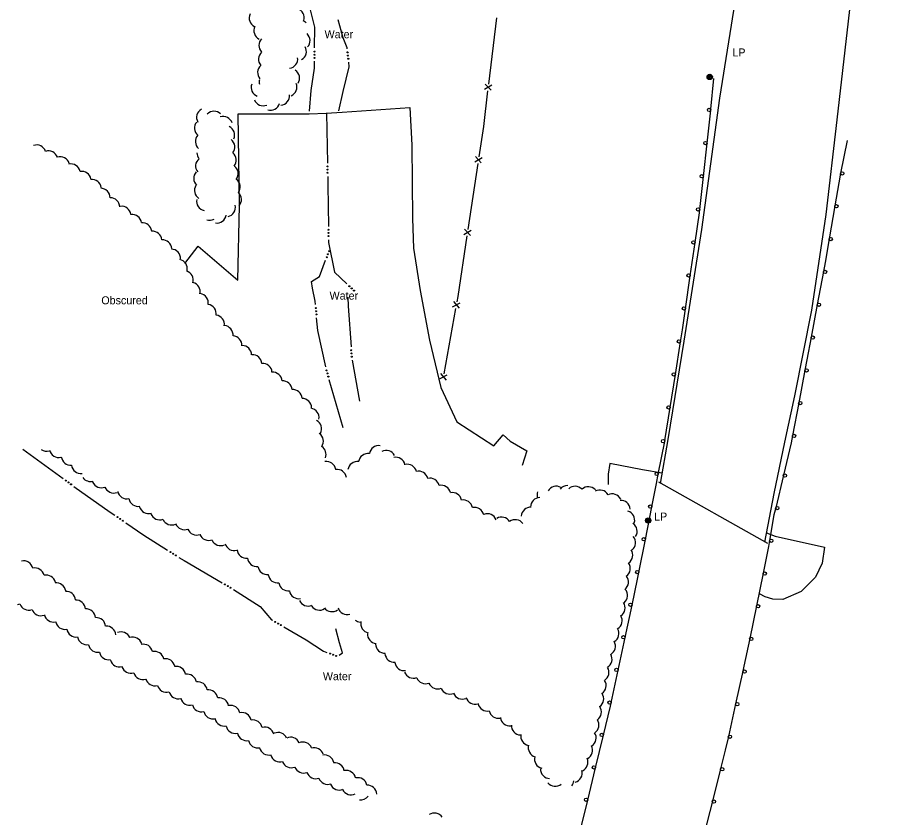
# Model space of a CAD drawing. Extents: x 2402803 to 2427059, y 6985292 to 6997652.
# Drawn here: x 2416359 to 2416885, y 6993381 to 6993860 of the extents above; entities that cross this region are included whole.
import ezdxf

# ---------------------------------------------------------------- set-up
doc = ezdxf.new("R2010")
doc.units = 0
for name, color, linetype in [('p_drainage conc drain', 7, 'Continuous'), ('p_drainage riprap', 7, 'Continuous'), ('p_drainage water', 7, 'Continuous'), ('p_road - paved curb', 7, 'Continuous'), ('p_road bridge end', 7, 'Continuous'), ('p_road guard rails', 7, 'Continuous'), ('p_structure fence', 7, 'Continuous'), ('p_utility manhole', 7, 'Continuous'), ('p_veg woods', 7, 'Continuous')]:
    doc.layers.add(name, color=color, linetype=linetype)

msp = doc.modelspace()

# ---------------------------------------------------------------- linework, layer by layer
at = {"layer": 'p_drainage conc drain'}
msp.add_lwpolyline([(2416459.69, 6993712.9), (2416467.69, 6993723.29), (2416491.5, 6993702.93), (2416492.49, 6993747.7), (2416491.8, 6993802.65), (2416534.23, 6993802.72), (2416544.54, 6993803.16), (2416554.1, 6993803.59), (2416594.61, 6993806.39), (2416595.86, 6993783.98), (2416596.28, 6993739.83), (2416596.73, 6993722.2), (2416600.76, 6993696.74), (2416606.45, 6993666.93), (2416613.18, 6993638.59), (2416622.74, 6993618.05), (2416645.02, 6993603.65), (2416650.53, 6993610.32), (2416654.74, 6993606.38), (2416664.79, 6993600.62), (2416661.9, 6993591.91)], dxfattribs=at)
at = {"layer": 'p_drainage riprap'}
for points in [[(2416745.8, 6993587.32), (2416734.01, 6993589.27), (2416714.44, 6993593.04), (2416713.53, 6993586.72), (2416713.42, 6993580.45)], [(2416808.36, 6993551.47), (2416813.61, 6993549.56), (2416843.11, 6993542.92), (2416841.87, 6993533.28), (2416837.76, 6993525.01), (2416829.19, 6993516.36), (2416818.11, 6993511.49), (2416812.26, 6993511.76), (2416807.57, 6993513.07), (2416804.25, 6993515)]]:
    msp.add_lwpolyline(points, dxfattribs=at)
at = {"layer": 'p_drainage water'}
for p, q in [((2416544.66, 6993803.17), (2416545.23, 6993773.18)), ((2416560.05, 6993654.96), (2416564.49, 6993630.35)), ((2416554.73, 6993614.47), (2416546.33, 6993643.27)), ((2416362.59, 6993601.74), (2416386.8, 6993584.02))]:
    msp.add_line(p, q, dxfattribs=at)
for points in [[(2416537.53, 6993842.18), (2416537.62, 6993854.56), (2416533.41, 6993871.67)], [(2416557.09, 6993841.68), (2416557.04, 6993842.16), (2416554.69, 6993848.21), (2416551.67, 6993859.01)], [(2416534.54, 6993804.37), (2416535.43, 6993816.75), (2416537.45, 6993829.99), (2416537.48, 6993834.18)], [(2416552.1, 6993804.46), (2416554.63, 6993816.15), (2416558.28, 6993830.91), (2416557.97, 6993833.73)], [(2416545.38, 6993765.18), (2416545.48, 6993759.83), (2416545.79, 6993735.18)], [(2416545.89, 6993727.18), (2416545.91, 6993725.5), (2416549.51, 6993707.77), (2416556.91, 6993700.73)], [(2416538.05, 6993688.4), (2416537.88, 6993690.35), (2416536.22, 6993698.12), (2416535.74, 6993702.23), (2416540.53, 6993705.22), (2416544.14, 6993714.86)], [(2416557.44, 6993692.86), (2416557.61, 6993687.45), (2416559.38, 6993662.93)], [(2416544.26, 6993650.99), (2416539.45, 6993672.72), (2416538.76, 6993680.43)], [(2416393.29, 6993579.35), (2416415.08, 6993563.95), (2416417.81, 6993562.06)], [(2416424.38, 6993557.5), (2416435.12, 6993550.05), (2416449.45, 6993541.04)], [(2416456.22, 6993536.78), (2416459.3, 6993534.84), (2416482.06, 6993521.54)], [(2416488.94, 6993517.45), (2416505, 6993507.39), (2416511.76, 6993499.35), (2416512.23, 6993499.08)], [(2416519.17, 6993495.09), (2416532.48, 6993487.43), (2416542.85, 6993480.55), (2416544.91, 6993479.78)], [(2416552.25, 6993478.12), (2416554.2, 6993479.55), (2416552.5, 6993485.47), (2416550.19, 6993493.85)]]:
    msp.add_lwpolyline(points, dxfattribs=at)
for centre in [(2416537.52, 6993840.02), (2416557.33, 6993839.53), (2416537.49, 6993836.18), (2416537.51, 6993838.1), (2416557.54, 6993837.62), (2416557.75, 6993835.72), (2416545.27, 6993771.18), (2416545.3, 6993769.26), (2416545.34, 6993767.34), (2416545.81, 6993733.18), (2416545.84, 6993731.26), (2416545.86, 6993729.34), (2416545.52, 6993718.53), (2416546.19, 6993720.33), (2416544.84, 6993716.73), (2416558.36, 6993699.35), (2416559.76, 6993698.03), (2416561.15, 6993696.71), (2416538.24, 6993686.25), (2416538.42, 6993684.34), (2416538.59, 6993682.43), (2416559.52, 6993660.93), (2416559.66, 6993659.02), (2416559.8, 6993657.1), (2416544.69, 6993648.88), (2416545.23, 6993647.03), (2416545.77, 6993645.19), (2416388.41, 6993582.84), (2416389.96, 6993581.71), (2416391.51, 6993580.57), (2416419.45, 6993560.92), (2416421.03, 6993559.82), (2416422.61, 6993558.73), (2416451.14, 6993539.97), (2416452.77, 6993538.95), (2416454.39, 6993537.93), (2416483.79, 6993520.53), (2416485.45, 6993519.56), (2416487.11, 6993518.59), (2416513.97, 6993498.08), (2416515.63, 6993497.12), (2416517.29, 6993496.17), (2416546.78, 6993479.09), (2416548.58, 6993478.42), (2416550.38, 6993477.75)]:
    msp.add_circle(centre, 0.3, dxfattribs=at)
at = {"layer": 'p_road - paved curb'}
for points in [[(2416812.57, 6994800.38), (2416813.2, 6994739.59), (2416813.45, 6994664.16), (2416814.34, 6994597.12), (2416814.09, 6994532.08), (2416814.36, 6994459.96), (2416814.49, 6994388.11), (2416816.2, 6994311.7), (2416814.51, 6994231.77), (2416812.92, 6994159.3), (2416808.37, 6994082.4), (2416802.88, 6994004.65), (2416797.45, 6993941.45), (2416790.26, 6993874.8), (2416780.23, 6993812.09), (2416769.44, 6993733.39), (2416758.86, 6993666.33), (2416749.37, 6993607.48)], [(2416881.46, 6994800.11), (2416882.18, 6994735.26), (2416882.83, 6994664.99), (2416882.94, 6994574.32), (2416883.65, 6994498.69), (2416884.25, 6994406.31), (2416884.53, 6994314.17), (2416883.7, 6994236.97), (2416881.66, 6994164.35), (2416878.3, 6994092.27), (2416874.48, 6994028.43), (2416867.46, 6993948.85), (2416858.69, 6993870.51), (2416850.63, 6993799.11), (2416844.07, 6993742.27), (2416835.33, 6993684.95), (2416825.15, 6993633.71), (2416819.21, 6993605.76)], [(2416749.37, 6993607.48), (2416744.7, 6993581.1)], [(2416819.21, 6993605.76), (2416812.89, 6993575.15), (2416807.3, 6993545.94)]]:
    msp.add_lwpolyline(points, dxfattribs=at)
at = {"layer": 'p_road bridge end'}
msp.add_lwpolyline([(2416743.72, 6993582.15), (2416809.01, 6993545.27)], dxfattribs=at)
at = {"layer": 'p_road guard rails'}
for p, q in [((2416772.8, 6993785), (2416774.98, 6993804.88)), ((2416856.76, 6993786.77), (2416852.86, 6993767.16)), ((2416770.61, 6993765.12), (2416772.8, 6993785)), ((2416768.43, 6993745.24), (2416770.61, 6993765.12)), ((2416849.33, 6993747.47), (2416845.96, 6993727.76)), ((2416762.74, 6993705.65), (2416765.62, 6993725.44)), ((2416842.51, 6993708.06), (2416838.84, 6993688.4)), ((2416759.87, 6993685.86), (2416762.74, 6993705.65)), ((2416838.84, 6993688.4), (2416835.16, 6993668.74)), ((2416753.79, 6993646.32), (2416756.91, 6993666.08)), ((2416750.68, 6993626.57), (2416753.79, 6993646.32)), ((2416831.46, 6993649.09), (2416827.7, 6993629.45)), ((2416827.7, 6993629.45), (2416823.94, 6993609.8)), ((2416747.57, 6993606.81), (2416750.68, 6993626.57)), ((2416823.94, 6993609.8), (2416823.11, 6993605.48)), ((2416743.57, 6993586.65), (2416747.44, 6993606.26)), ((2416747.44, 6993606.26), (2416747.65, 6993607.34)), ((2416823.11, 6993605.48), (2416818.52, 6993586.02)), ((2416818.52, 6993586.02), (2416813.93, 6993566.55)), ((2416735.83, 6993547.41), (2416739.7, 6993567.03)), ((2416731.95, 6993527.79), (2416735.83, 6993547.41)), ((2416806.37, 6993527.28), (2416802.35, 6993507.69)), ((2416723.66, 6993488.67), (2416727.84, 6993508.22)), ((2416802.35, 6993507.69), (2416798.33, 6993488.1)), ((2416719.48, 6993469.11), (2416723.66, 6993488.67)), ((2416715.3, 6993449.56), (2416719.48, 6993469.11)), ((2416794.26, 6993468.52), (2416789.9, 6993449)), ((2416789.9, 6993449), (2416785.54, 6993429.48)), ((2416705.95, 6993410.67), (2416710.65, 6993430.11)), ((2416701.24, 6993391.23), (2416705.95, 6993410.67)), ((2416780.87, 6993410.04), (2416775.97, 6993390.64)), ((2416775.97, 6993390.64), (2416771.07, 6993371.25))]:
    msp.add_line(p, q, dxfattribs=at)
for points in [[(2416774.98, 6993804.88), (2416775.04, 6993805.42), (2416776.94, 6993823.79)], [(2416852.86, 6993767.16), (2416851.68, 6993761.23), (2416849.33, 6993747.47)], [(2416765.62, 6993725.44), (2416768.21, 6993743.25), (2416768.43, 6993745.24)], [(2416845.96, 6993727.76), (2416843.53, 6993713.51), (2416842.51, 6993708.06)], [(2416756.91, 6993666.08), (2416758.02, 6993673.15), (2416759.87, 6993685.86)], [(2416835.16, 6993668.74), (2416832.65, 6993655.3), (2416831.46, 6993649.09)], [(2416739.7, 6993567.03), (2416742.48, 6993581.11), (2416743.57, 6993586.65)], [(2416813.93, 6993566.55), (2416812.9, 6993562.19), (2416810.27, 6993546.9)], [(2416810.27, 6993546.9), (2416809.65, 6993543.28), (2416806.37, 6993527.28)], [(2416727.84, 6993508.22), (2416731.16, 6993523.76), (2416731.95, 6993527.79)], [(2416798.33, 6993488.1), (2416794.92, 6993471.47), (2416794.26, 6993468.52)], [(2416710.65, 6993430.11), (2416714.86, 6993447.5), (2416715.3, 6993449.56)], [(2416785.54, 6993429.48), (2416783.7, 6993421.24), (2416780.87, 6993410.04)], [(2416696.5, 6993371.8), (2416696.95, 6993373.49), (2416701.24, 6993391.23)]]:
    msp.add_lwpolyline(points, dxfattribs=at)
for centre in [(2416773.99, 6993804.99), (2416771.8, 6993785.11), (2416769.62, 6993765.23), (2416853.84, 6993766.96), (2416767.43, 6993745.35), (2416850.32, 6993747.3), (2416846.95, 6993727.59), (2416764.63, 6993725.58), (2416843.49, 6993707.88), (2416761.75, 6993705.79), (2416758.88, 6993686), (2416839.82, 6993688.22), (2416755.92, 6993666.23), (2416836.15, 6993668.56), (2416832.44, 6993648.9), (2416752.81, 6993646.48), (2416828.68, 6993629.26), (2416749.69, 6993626.72), (2416824.92, 6993609.61), (2416746.46, 6993606.45), (2416742.59, 6993586.84), (2416819.49, 6993585.79), (2416738.72, 6993567.22), (2416814.9, 6993566.32), (2416734.85, 6993547.6), (2416811.26, 6993546.73), (2416730.97, 6993527.98), (2416807.35, 6993527.08), (2416726.86, 6993508.43), (2416803.33, 6993507.49), (2416722.68, 6993488.87), (2416799.31, 6993487.9), (2416718.5, 6993469.32), (2416795.24, 6993468.3), (2416714.32, 6993449.77), (2416790.88, 6993448.78), (2416709.68, 6993430.34), (2416786.52, 6993429.26), (2416704.98, 6993410.91), (2416781.84, 6993409.79), (2416700.27, 6993391.47), (2416776.94, 6993390.4)]:
    msp.add_circle(centre, 1, dxfattribs=at)
at = {"layer": 'p_structure fence'}
for p, q in [((2416646.51, 6993860.23), (2416641.75, 6993820.52)), ((2416639.39, 6993817.38), (2416643.74, 6993820.08)), ((2416639.77, 6993820.55), (2416643.36, 6993816.9)), ((2416633.51, 6993773.84), (2416637.94, 6993776.41)), ((2416633.98, 6993777), (2416637.46, 6993773.24)), ((2416635.36, 6993772.95), (2416629.4, 6993733.41)), ((2416626.94, 6993730.34), (2416631.37, 6993732.91)), ((2416627.42, 6993733.5), (2416630.9, 6993729.74)), ((2416620.21, 6993686.93), (2416624.71, 6993689.38)), ((2416620.77, 6993690.08), (2416624.14, 6993686.23)), ((2416622.04, 6993686.01), (2416615.02, 6993646.81)), ((2416612.48, 6993643.81), (2416616.98, 6993646.25)), ((2416613.04, 6993646.96), (2416616.41, 6993643.1))]:
    msp.add_line(p, q, dxfattribs=at)
for points in [[(2416641.27, 6993816.55), (2416638.7, 6993795.06), (2416635.96, 6993776.91)], [(2416628.8, 6993729.45), (2416623.32, 6993693.13), (2416622.75, 6993689.93)]]:
    msp.add_lwpolyline(points, dxfattribs=at)
at = {"layer": 'p_utility manhole'}
for centre, radius in [((2416774.35, 6993824.78), 1.6), ((2416774.35, 6993824.78), 1.3), ((2416774.35, 6993824.78), 1), ((2416774.35, 6993824.78), 0.539), ((2416774.35, 6993824.78), 0.192), ((2416737.46, 6993558.88), 1.6), ((2416737.46, 6993558.88), 1.3), ((2416737.46, 6993558.88), 1), ((2416737.46, 6993558.88), 0.539), ((2416737.46, 6993558.88), 0.192)]:
    msp.add_circle(centre, radius, dxfattribs=at)
at = {"layer": 'p_veg woods'}
for centre, start, end in [((2416525.71, 6993860.14), 344.3931, 74.3931), ((2416503.96, 6993860.07), 154.0931, 244.0931), ((2416506.76, 6993852.56), 153.7968, 243.7968), ((2416528.5, 6993853.13), 46.0198, 67.543), ((2416529.19, 6993846.58), 317.3921, 47.3921), ((2416509.78, 6993843.65), 134.7317, 224.7317), ((2416509.54, 6993835.43), 131.4165, 221.4165), ((2416526.95, 6993840.09), 299.3873, 29.3873), ((2416521.75, 6993835.6), 277.501, 7.501), ((2416509.04, 6993827.46), 131.4165, 221.4165), ((2416522.91, 6993824.04), 327.2016, 57.2016), ((2416509.98, 6993821.47), 163.9431, 190.4258), ((2416505.12, 6993818.57), 159.8904, 249.8904), ((2416521.29, 6993818.68), 293.3772, 23.3772), ((2416516.91, 6993813.59), 274.2233, 4.2233), ((2416506.71, 6993813.16), 201.9394, 291.9394), ((2416511.07, 6993810.51), 253.058, 343.058), ((2416472.46, 6993800.47), 118.9749, 208.9749), ((2416477.28, 6993798.6), 45.9581, 135.9581), ((2416471.16, 6993794.05), 138.9322, 228.9322), ((2416482.74, 6993795.43), 18.2946, 108.2946), ((2416483.97, 6993789.9), 336.0963, 66.0963), ((2416471.71, 6993786.09), 138.9322, 228.9322), ((2416484.07, 6993782.74), 321.8884, 51.8884), ((2416370.86, 6993778.36), 18.7875, 108.7875), ((2416378.04, 6993774.83), 18.7875, 108.7875), ((2416385.12, 6993771.25), 17.8875, 107.8875), ((2416471.86, 6993771.43), 129.4247, 219.4247), ((2416472.64, 6993779.4), 181.7209, 219.4247), ((2416484.94, 6993774.81), 321.557, 51.557), ((2416391.42, 6993767.01), 11.853, 101.853), ((2416486.08, 6993766.79), 323.0216, 53.0216), ((2416397.92, 6993762.55), 10.1548, 100.1548), ((2416470.7, 6993764.01), 136.9638, 226.9638), ((2416404.02, 6993757.73), 6.9232, 96.9232), ((2416487.32, 6993758.84), 323.6141, 53.6141), ((2416409.3, 6993752.41), 359.5509, 89.5509), ((2416471.16, 6993756.82), 148.2573, 238.2573), ((2416488.03, 6993751.22), 318.685, 48.685), ((2416415.1, 6993746.73), 1.2545, 91.2545), ((2416472.41, 6993750.25), 168.9841, 258.9841), ((2416421.78, 6993741.61), 7.1719, 97.1719), ((2416484.4, 6993746.6), 282.8862, 12.8862), ((2416428.15, 6993736.74), 7.3733, 97.3733), ((2416474.51, 6993744.52), 253.4515, 298.9884), ((2416478.99, 6993742.82), 261.2418, 351.2418), ((2416434.28, 6993731.76), 5.9054, 95.9054), ((2416440.36, 6993726.65), 5.0245, 95.0245), ((2416446.35, 6993721.46), 4.0008, 94.0008), ((2416451.52, 6993715.94), 357.6706, 87.6706), ((2416455.59, 6993709.85), 348.044, 78.044), ((2416459.11, 6993703.06), 343.1243, 73.1243), ((2416463.31, 6993695.99), 346.5569, 76.5569), ((2416468.16, 6993689.32), 350.164, 80.164), ((2416472.92, 6993682.8), 351.2553, 81.2553), ((2416477.82, 6993676.38), 352.3467, 82.3467), ((2416483.01, 6993670.1), 354.4949, 84.4949), ((2416488.3, 6993663.97), 356.0736, 86.0736), ((2416494.13, 6993658.09), 0.3364, 90.3364), ((2416500.27, 6993652.65), 3.4355, 93.4355), ((2416506.36, 6993647.39), 4.3083, 94.3083), ((2416512.4, 6993642.19), 4.1855, 94.1855), ((2416518.41, 6993636.95), 3.9907, 93.9907), ((2416524.48, 6993631.74), 4.1238, 94.1238), ((2416530.09, 6993626.39), 0.8403, 90.8403), ((2416534.54, 6993620.58), 351.1555, 81.1555), ((2416536.04, 6993613.94), 331.86, 61.86), ((2416537.14, 6993606.48), 325.2167, 55.2167), ((2416538.74, 6993598.58), 337.976, 56.3001), ((2416575.97, 6993598.14), 81.5123, 171.5123), ((2416376.89, 6993606.11), 235.6867, 286.158), ((2416384.19, 6993602.28), 192.8403, 282.8403), ((2416391.34, 6993597.7), 185.811, 275.811), ((2416569.54, 6993593.38), 81.6313, 171.6313), ((2416580.46, 6993595.29), 27.5388, 117.5388), ((2416397.44, 6993592.64), 186.9053, 276.9053), ((2416544.58, 6993588.65), 8.2913, 98.2913), ((2416563.14, 6993588.62), 81.6758, 171.6758), ((2416586.16, 6993591.13), 12.5035, 102.5035), ((2416593.09, 6993586.93), 13.9703, 103.9703), ((2416550.97, 6993583.89), 8.2913, 98.2913), ((2416599.91, 6993582.79), 13.7232, 103.7232), ((2416403.2, 6993587.9), 216.0733, 284.9913), ((2416409.72, 6993584.14), 201.9128, 291.9128), ((2416606.7, 6993578.6), 13.3657, 103.3657), ((2416417.13, 6993581.02), 201.2931, 291.2931), ((2416425.03, 6993577.52), 192.3936, 282.3936), ((2416613.46, 6993574.37), 12.9741, 102.9741), ((2416676.52, 6993574.2), 160.1653, 193.0311), ((2416682.37, 6993573.77), 60.0564, 150.0564), ((2416689.1, 6993574.14), 88.3087, 141.6232), ((2416693.7, 6993573.76), 42.8945, 132.8945), ((2416701.69, 6993573.46), 42.8945, 132.8945), ((2416708.54, 6993571.51), 29.825, 119.825), ((2416431.81, 6993573.01), 190.2563, 280.2563), ((2416620.04, 6993570.02), 11.3404, 101.3404), ((2416626.61, 6993565.54), 10.8081, 100.8081), ((2416672.63, 6993566.95), 90.8782, 180.8782), ((2416715.96, 6993569.19), 26.6276, 116.6276), ((2416721.14, 6993565.3), 4.8715, 94.8715), ((2416438.07, 6993568.72), 196.1624, 286.1624), ((2416633.36, 6993561.1), 11.8115, 101.8115), ((2416667.06, 6993561.19), 86.8364, 176.8364), ((2416444.69, 6993564.93), 201.2769, 291.2769), ((2416641.13, 6993557.3), 21.3466, 111.3466), ((2416649.6, 6993555.3), 30.9884, 120.9884), ((2416723.77, 6993559.13), 343.4429, 73.4429), ((2416451.83, 6993561.85), 204.4067, 294.4067), ((2416459.51, 6993558.99), 201.5908, 291.5908), ((2416657.88, 6993553.72), 37.3325, 127.3325), ((2416725.24, 6993552.47), 326.2233, 56.2233), ((2416466.83, 6993555.81), 201.2315, 291.2315), ((2416474.1, 6993552.6), 201.0624, 291.0624), ((2416481.22, 6993549.46), 204.1374, 294.1374), ((2416489.3, 6993546.51), 195.7532, 285.7532), ((2416724.21, 6993545.61), 309.4085, 39.4085), ((2416496.64, 6993541.99), 186.6574, 276.6574), ((2416722.62, 6993538.12), 304.3835, 34.3835), ((2416363.1, 6993529.07), 12.7244, 102.7244), ((2416502.9, 6993537.02), 186.7443, 276.7443), ((2416369.86, 6993524.8), 12.7244, 102.7244), ((2416509.18, 6993532.06), 186.762, 276.762), ((2416721.13, 6993530.22), 304.829, 34.829), ((2416376.62, 6993520.53), 12.7244, 102.7244), ((2416515.35, 6993527.13), 188.273, 278.273), ((2416720.05, 6993522.08), 307.8567, 37.8567), ((2416382.73, 6993515.86), 8.1279, 98.1279), ((2416521.74, 6993522.37), 188.6454, 278.6454), ((2416388.59, 6993510.77), 4.6846, 94.6846), ((2416528.04, 6993517.67), 190.3946, 280.3946), ((2416719.48, 6993513.93), 310.2568, 40.2568), ((2416358.93, 6993514.16), 275.3821, 290.145), ((2416366.18, 6993510.8), 200.145, 290.145), ((2416394.55, 6993505.52), 3.8571, 93.8571), ((2416533.61, 6993513.27), 203.8724, 293.8724), ((2416718.02, 6993506.53), 303.7014, 33.7014), ((2416373.53, 6993507.46), 198.9716, 288.9716), ((2416400.59, 6993500.26), 4.007, 94.007), ((2416540.46, 6993510.79), 213.1543, 303.1543), ((2416547.92, 6993509.9), 216.9639, 306.9639), ((2416556.99, 6993508.16), 197.5395, 287.5395), ((2416381.05, 6993503.65), 192.7569, 282.7569), ((2416387.91, 6993499.24), 190.4972, 280.4972), ((2416406.66, 6993495.03), 4.2029, 94.2029), ((2416565.2, 6993503.66), 234.0419, 267.7315), ((2416570.83, 6993497.04), 167.6651, 257.6651), ((2416716.24, 6993498.84), 302.0943, 32.0943), ((2416394.56, 6993494.68), 189.6018, 279.6018), ((2416412.86, 6993489.87), 5.0894, 95.0894), ((2416421.55, 6993486.46), 23.1226, 113.1226), ((2416714.29, 6993491.17), 300.8806, 30.8806), ((2416401.05, 6993490.05), 189.953, 279.953), ((2416428.54, 6993483.32), 18.4834, 108.4834), ((2416574.89, 6993490.78), 175.3711, 265.3711), ((2416407.56, 6993485.51), 190.82, 280.82), ((2416434.89, 6993479.06), 13.0974, 103.0974), ((2416579.74, 6993484.93), 181.3079, 271.3079), ((2416712.23, 6993483.51), 299.9229, 29.9229), ((2416414.1, 6993481.05), 192.0365, 282.0365), ((2416441.58, 6993474.77), 12.3561, 102.3561), ((2416585.35, 6993479.55), 184.5817, 274.5817), ((2416710.17, 6993475.75), 300.3223, 30.3223), ((2416420.55, 6993476.78), 195.9411, 285.9411), ((2416427.43, 6993472.93), 197.6008, 287.6008), ((2416448.16, 6993470.37), 11.3136, 101.3136), ((2416454.59, 6993465.78), 9.8298, 99.8298), ((2416591.28, 6993474.51), 187.606, 277.606), ((2416434.56, 6993469.25), 197.2581, 287.2581), ((2416461.1, 6993461.16), 9.5348, 99.5348), ((2416596.81, 6993469.97), 200.5752, 290.5752), ((2416708.31, 6993467.85), 301.9767, 31.9767), ((2416441.71, 6993465.48), 195.9439, 285.9439), ((2416467.58, 6993456.5), 9.254, 99.254), ((2416604.03, 6993466.68), 201.4262, 291.4262), ((2416611.32, 6993463.53), 202.2341, 292.2341), ((2416706.65, 6993459.94), 303.2616, 33.2616), ((2416448.72, 6993461.59), 195.8208, 285.8208), ((2416455.7, 6993457.69), 195.814, 285.814), ((2416473.87, 6993451.7), 7.9757, 97.9757), ((2416618.64, 6993460.43), 202.6911, 292.6911), ((2416626, 6993457.48), 202.8583, 292.8583), ((2416462.71, 6993453.79), 195.4683, 285.4683), ((2416480.41, 6993446.94), 9.2506, 99.2506), ((2416633.87, 6993454.38), 195.9009, 285.9009), ((2416705.18, 6993451.98), 304.6202, 34.6202), ((2416469.78, 6993449.81), 193.6527, 283.6527), ((2416487.16, 6993442.42), 11.0617, 101.0617), ((2416641.03, 6993450.29), 192.0346, 282.0346), ((2416647.74, 6993445.97), 191.2005, 281.2005), ((2416703.82, 6993444.05), 305.1568, 35.1568), ((2416476.67, 6993445.6), 192.2072, 282.2072), ((2416483.38, 6993441.25), 191.7289, 281.7289), ((2416493.97, 6993438.08), 12.1415, 102.1415), ((2416654.51, 6993441.39), 186.3228, 276.3228), ((2416490.02, 6993436.89), 192.3245, 282.3245), ((2416500.55, 6993433.65), 11.1093, 101.1093), ((2416507.62, 6993429.38), 14.8005, 104.8005), ((2416661.16, 6993435.96), 176.7428, 266.7428), ((2416702.35, 6993436.26), 304.1901, 34.1901), ((2416496.78, 6993432.55), 191.8162, 281.8162), ((2416515.6, 6993426.16), 23.4139, 113.4139), ((2416666.73, 6993429.62), 169.3058, 259.3058), ((2416700.66, 6993428.54), 302.8344, 32.8344), ((2416503.43, 6993428.18), 192.3944, 282.3944), ((2416523.15, 6993423.34), 24.2498, 114.2498), ((2416530.56, 6993420.41), 23.7262, 113.7262), ((2416671.25, 6993422.71), 164.1299, 254.1299), ((2416698.48, 6993421.23), 297.6547, 27.6547), ((2416510.08, 6993423.91), 193.7402, 283.7402), ((2416537.33, 6993417.04), 17.5436, 107.5436), ((2416516.72, 6993419.87), 197.028, 287.028), ((2416523.57, 6993416.34), 201.3429, 291.3429), ((2416543.47, 6993412.74), 10.1253, 100.1253), ((2416549.74, 6993407.99), 8.226, 98.226), ((2416674.97, 6993415.92), 166.496, 256.496), ((2416695.72, 6993414), 294.4334, 24.4334), ((2416530.99, 6993413.15), 200.2577, 290.2577), ((2416556.58, 6993403.39), 11.6645, 101.6645), ((2416678.62, 6993409.84), 177.6293, 267.6293), ((2416692.31, 6993407.55), 284.8224, 14.8224), ((2416538.28, 6993409.76), 199.3235, 289.3235), ((2416545.41, 6993406.32), 199.5314, 289.5314), ((2416563.38, 6993399.07), 12.4741, 102.4741), ((2416552.29, 6993402.96), 203.101, 293.101), ((2416559.39, 6993400.06), 206.3873, 296.3873), ((2416569.11, 6993394.56), 2.701, 92.701), ((2416681.74, 6993405.16), 219.8734, 309.8734), ((2416687.27, 6993403.29), 322.2816, 354.3323), ((2416565.23, 6993397.1), 261.4563, 321.5496), ((2416609.37, 6993377.86), 33.8008, 123.8008)]:
    msp.add_arc(centre, 5.65, start, end, dxfattribs=at)

# ---------------------------------------------------------------- texts
at = {"layer": 'p_drainage water'}
for p in [(2416543.51, 6993847.98), (2416546.51, 6993691.29), (2416542.49, 6993463.15)]:
    msp.add_text('Water', height=4.8, dxfattribs=at).set_placement(p)
at = {"layer": 'p_utility manhole'}
for p in [(2416784.41, 6993837.07), (2416737.46, 6993558.88)]:
    msp.add_text('  LP', height=4.8, dxfattribs=at).set_placement(p)
at = {"layer": 'p_veg woods'}
msp.add_text('Obscured', height=4.8, dxfattribs=at).set_placement((2416409.69, 6993688.49))

doc.saveas('drawing.dxf')
